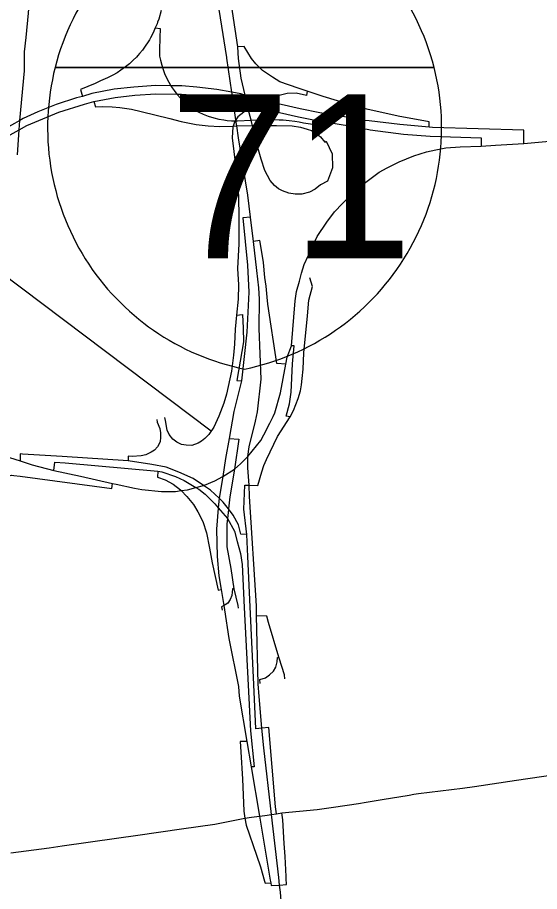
# Model space of a CAD drawing. Extents: x -1146 to -445, y -1283 to -822.
# Drawn here: x -877.02 to -867.08, y -1057.42 to -1040.78 of the extents above; entities that cross this region are included whole.
import ezdxf

# ---------------------------------------------------------------- set-up
doc = ezdxf.new("R2010")
doc.units = 0
for name, color, linetype in [('Default', 7, 'Continuous'), ('GM_X_Interchange_Ramps', 7, 'Continuous'), ('GM_X_Interstate_Route', 7, 'Continuous'), ('GM_X_Interstate_Shield', 7, 'Continuous'), ('GM_X_State_Route', 7, 'Continuous'), ('GM_X_US_Route', 7, 'Continuous')]:
    doc.layers.add(name, color=color, linetype=linetype)

msp = doc.modelspace()

# ---------------------------------------------------------------- linework, layer by layer
at = {"layer": 'Default'}
msp.add_lwpolyline([(-886.717, -1040.484), (-884.17, -1040.484), (-873.331, -1048.654)], dxfattribs=at)
at = {"layer": 'GM_X_Interchange_Ramps'}
for points in [[(-875.565, -1042.383), (-875.537, -1042.484), (-875.394, -1042.477), (-875.221, -1042.483), (-875.071, -1042.495), (-874.849, -1042.531), (-874.666, -1042.572), (-874.118, -1042.707), (-873.906, -1042.765), (-873.619, -1042.82), (-873.389, -1042.844), (-873.166, -1042.857), (-872.916, -1042.851), (-872.848, -1042.849), (-872.436, -1042.839), (-872.088, -1042.84), (-871.795, -1042.844), (-871.635, -1042.869), (-871.506, -1042.907), (-871.427, -1042.938), (-871.351, -1042.979), (-871.254, -1043.056), (-871.17, -1043.156), (-871.147, -1043.138), (-871.033, -1043.38), (-871.024, -1043.648), (-871.122, -1043.897), (-871.25, -1043.969), (-871.352, -1044.05), (-871.465, -1044.108), (-871.606, -1044.145), (-871.737, -1044.15), (-871.857, -1044.131), (-871.978, -1044.086), (-872.053, -1044.043), (-872.129, -1043.982), (-872.212, -1043.889), (-872.314, -1043.696), (-872.384, -1043.479), (-872.443, -1043.256), (-872.574, -1042.741), (-872.628, -1042.527), (-872.641, -1042.475), (-872.649, -1042.44), (-872.689, -1042.264), (-872.763, -1041.938), (-872.813, -1041.563), (-872.825, -1041.344), (-872.98, -1040.329)], [(-874.288, -1040.648), (-874.33, -1040.816), (-874.353, -1040.875), (-874.365, -1040.907), (-874.402, -1040.982), (-874.441, -1041.073), (-874.488, -1041.168), (-874.51, -1041.206), (-874.534, -1041.247), (-874.589, -1041.332), (-874.644, -1041.407), (-874.697, -1041.471), (-874.729, -1041.508), (-874.758, -1041.54), (-874.817, -1041.598), (-874.888, -1041.663), (-874.963, -1041.724), (-875.052, -1041.789), (-875.125, -1041.835), (-875.206, -1041.881), (-875.307, -1041.931), (-875.438, -1041.991), (-875.541, -1042.037), (-875.819, -1042.156), (-875.784, -1042.285)], [(-874.402, -1040.982), (-874.303, -1040.99), (-874.305, -1041.029), (-874.309, -1041.133), (-874.313, -1041.232), (-874.315, -1041.337), (-874.315, -1041.521), (-874.3, -1041.595), (-874.276, -1041.691), (-874.251, -1041.771), (-874.22, -1041.851), (-874.179, -1041.942), (-874.141, -1042.015), (-874.1, -1042.083), (-874.093, -1042.095), (-874.04, -1042.172), (-873.987, -1042.24), (-873.98, -1042.249), (-873.919, -1042.318), (-873.866, -1042.373), (-873.795, -1042.437), (-873.723, -1042.494), (-873.653, -1042.542), (-873.569, -1042.586), (-873.488, -1042.623), (-873.393, -1042.66), (-873.285, -1042.693), (-873.188, -1042.717), (-873.095, -1042.734), (-873.027, -1042.743), (-872.949, -1042.749), (-872.876, -1042.751), (-872.862, -1042.751), (-872.835, -1042.752), (-872.574, -1042.741), (-872.32, -1042.731), (-872.232, -1042.727), (-872.143, -1042.726), (-872.039, -1042.729), (-871.962, -1042.734), (-871.847, -1042.744), (-871.743, -1042.758), (-871.661, -1042.771), (-871.576, -1042.788), (-871.311, -1042.83), (-871.307, -1042.83), (-871.294, -1042.749)], [(-869.182, -1042.87), (-869.182, -1042.77), (-869.777, -1042.66), (-870.315, -1042.542), (-870.346, -1042.535), (-870.654, -1042.452), (-871.2, -1042.288), (-871.504, -1042.187), (-871.679, -1042.132), (-872.027, -1042.01), (-872.167, -1041.917), (-872.354, -1041.795), (-872.481, -1041.667), (-872.568, -1041.565), (-872.703, -1041.337), (-872.825, -1041.344)], [(-867.38, -1043.183), (-867.38, -1042.931), (-869.122, -1042.876), (-869.182, -1042.87), (-869.742, -1042.821), (-870.325, -1042.752), (-870.401, -1042.743), (-870.68, -1042.695), (-871.268, -1042.596), (-871.64, -1042.524), (-872.002, -1042.442), (-872.334, -1042.369), (-872.402, -1042.354), (-872.689, -1042.264), (-872.769, -1042.239), (-872.939, -1042.208), (-873.225, -1042.157), (-873.609, -1042.107), (-873.894, -1042.085), (-874.1, -1042.083), (-874.393, -1042.08), (-874.804, -1042.107), (-875.183, -1042.151), (-875.606, -1042.232), (-875.784, -1042.285), (-875.896, -1042.316), (-876.286, -1042.442), (-876.631, -1042.579), (-876.911, -1042.706), (-876.979, -1042.744), (-877.295, -1042.92)], [(-871.504, -1042.187), (-871.517, -1042.266), (-871.713, -1042.227), (-871.888, -1042.23), (-872.066, -1042.274), (-872.216, -1042.332), (-872.314, -1042.361), (-872.334, -1042.369), (-872.456, -1042.42), (-872.546, -1042.473), (-872.58, -1042.492), (-872.628, -1042.527), (-872.714, -1042.587), (-872.827, -1042.674), (-872.864, -1042.733), (-872.876, -1042.751), (-872.893, -1042.776), (-872.916, -1042.851), (-872.922, -1042.867), (-872.934, -1043.075), (-872.845, -1043.807), (-872.813, -1044.182), (-872.807, -1044.596), (-872.807, -1045.093), (-872.834, -1045.561), (-872.816, -1045.874), (-872.823, -1046.144), (-872.853, -1046.448), (-872.879, -1046.717), (-872.889, -1047.006), (-872.907, -1047.215), (-872.949, -1047.518), (-873.044, -1047.957), (-873.092, -1048.127), (-873.186, -1048.374), (-873.284, -1048.586), (-873.378, -1048.722), (-873.457, -1048.802), (-873.519, -1048.851), (-873.584, -1048.888), (-873.702, -1048.931), (-873.81, -1048.928), (-873.898, -1048.913), (-873.99, -1048.869), (-874.066, -1048.809), (-874.135, -1048.722), (-874.17, -1048.641), (-874.206, -1048.457), (-874.214, -1048.402)], [(-877.216, -1043.049), (-876.991, -1042.923), (-876.843, -1042.841), (-876.234, -1042.584), (-875.744, -1042.431), (-875.565, -1042.383), (-875.159, -1042.305), (-874.79, -1042.263), (-874.389, -1042.236), (-873.987, -1042.24), (-873.901, -1042.241), (-873.625, -1042.262), (-873.249, -1042.311), (-872.916, -1042.371), (-872.807, -1042.391), (-872.649, -1042.44), (-872.546, -1042.473), (-872.442, -1042.505), (-872.035, -1042.594), (-871.671, -1042.677), (-871.294, -1042.749), (-870.703, -1042.849), (-870.334, -1042.917), (-870.306, -1042.923), (-869.672, -1043.006), (-869.168, -1043.042), (-868.196, -1043.077), (-868.196, -1043.231)], [(-872.586, -1044.586), (-872.729, -1044.596), (-872.641, -1045.496), (-872.614, -1046.016), (-872.657, -1046.773), (-872.754, -1047.702), (-872.9, -1048.287), (-872.989, -1048.801), (-873.06, -1049.181), (-873.109, -1049.52), (-873.181, -1049.938), (-873.198, -1050.122), (-873.198, -1050.123), (-873.232, -1050.526), (-873.222, -1051.045), (-873.186, -1051.413), (-873.143, -1051.675), (-873.096, -1051.981), (-873.083, -1052.062), (-872.998, -1052.604), (-872.815, -1053.523), (-872.803, -1053.702), (-872.657, -1054.565), (-872.575, -1055.047), (-872.416, -1055.989), (-872.21, -1057.207), (-872.201, -1057.259), (-872.192, -1057.309), (-872.031, -1057.3)], [(-871.911, -1047.382), (-872.082, -1047.373), (-872.258, -1046.244), (-872.267, -1046.106), (-872.288, -1045.899), (-872.315, -1045.736), (-872.341, -1045.445), (-872.366, -1045.29), (-872.405, -1045.029), (-872.527, -1045.046)], [(-872.608, -1049.688), (-872.445, -1049.692), (-872.369, -1049.432), (-872.33, -1049.315), (-872.281, -1049.196), (-872.069, -1048.762), (-871.832, -1048.386), (-871.766, -1048.265), (-871.676, -1048.036), (-871.636, -1047.891), (-871.616, -1047.776), (-871.603, -1047.659), (-871.581, -1047.479), (-871.573, -1047.17), (-871.503, -1046.461), (-871.473, -1046.165), (-871.405, -1045.906), (-871.458, -1045.739)], [(-872.853, -1046.448), (-872.738, -1046.439), (-872.724, -1046.701), (-872.717, -1046.961), (-872.847, -1047.695), (-872.754, -1047.702)], [(-871.832, -1048.386), (-871.908, -1048.371), (-871.844, -1048.136), (-871.812, -1047.918), (-871.785, -1047.379), (-871.755, -1047.033), (-871.808, -1047.035)], [(-874.369, -1048.438), (-874.362, -1048.485), (-874.314, -1048.606), (-874.301, -1048.693), (-874.296, -1048.777), (-874.308, -1048.857), (-874.323, -1048.9), (-874.356, -1048.958), (-874.416, -1049.02), (-874.478, -1049.061), (-874.575, -1049.11), (-874.669, -1049.13), (-874.839, -1049.141), (-874.912, -1049.137), (-874.917, -1049.225)], [(-872.989, -1048.801), (-872.806, -1048.809), (-872.892, -1049.382), (-872.978, -1049.909), (-873.004, -1050.141), (-873.005, -1050.153), (-873.024, -1050.325), (-873.036, -1050.428), (-873.039, -1050.654), (-873.034, -1050.864), (-872.959, -1051.271), (-872.902, -1051.658), (-872.828, -1051.978), (-872.82, -1052.029)], [(-872.656, -1050.625), (-872.768, -1050.623), (-872.815, -1050.441), (-872.914, -1050.258), (-873.004, -1050.141), (-873.106, -1050.008), (-873.181, -1049.938), (-873.347, -1049.783), (-873.481, -1049.693), (-873.677, -1049.56), (-873.948, -1049.438), (-874.192, -1049.347), (-874.464, -1049.291), (-874.917, -1049.225), (-876.17, -1049.141), (-876.928, -1049.1), (-876.972, -1049.091), (-876.973, -1049.225)], [(-876.332, -1049.407), (-876.311, -1049.252), (-876.112, -1049.265), (-874.347, -1049.418), (-874.275, -1049.432), (-874.015, -1049.52), (-873.846, -1049.599), (-873.623, -1049.73), (-873.572, -1049.761), (-873.449, -1049.858), (-873.339, -1049.968), (-873.264, -1050.045), (-873.198, -1050.122), (-873.024, -1050.325), (-872.887, -1050.563), (-872.838, -1050.763), (-872.775, -1050.989), (-872.745, -1051.201), (-872.704, -1052.015), (-872.63, -1053.497), (-872.587, -1054.364), (-872.513, -1055.049), (-872.575, -1055.047)], [(-877.387, -1049.597), (-877.307, -1049.597), (-877.231, -1049.525), (-877.133, -1049.5), (-877.089, -1049.504), (-876.969, -1049.517), (-875.228, -1049.749), (-875.212, -1049.655)], [(-874.347, -1049.418), (-874.355, -1049.536), (-874.212, -1049.589), (-874.058, -1049.668), (-873.917, -1049.775), (-873.903, -1049.79), (-873.797, -1049.903), (-873.673, -1050.053), (-873.588, -1050.192), (-873.495, -1050.377), (-873.421, -1050.598), (-873.365, -1050.884), (-873.313, -1051.164), (-873.202, -1051.684), (-873.143, -1051.675)], [(-872.37, -1054.314), (-872.486, -1054.328), (-872.525, -1053.482), (-872.594, -1052.001), (-872.639, -1051.045), (-872.656, -1050.625), (-872.711, -1050.144), (-872.695, -1049.686), (-872.608, -1049.688)], [(-872.902, -1051.658), (-872.931, -1051.664), (-872.941, -1051.786), (-872.971, -1051.866), (-873.015, -1051.931), (-873.065, -1051.964), (-873.096, -1051.981), (-873.138, -1052.004), (-873.127, -1052.068)], [(-871.929, -1053.375), (-871.939, -1053.297), (-872.039, -1052.982), (-872.046, -1052.961), (-872.241, -1052.304), (-872.274, -1052.182), (-872.469, -1052.178)], [(-872.399, -1053.462), (-872.408, -1053.387), (-872.3, -1053.358), (-872.222, -1053.301), (-872.149, -1053.226), (-872.104, -1053.15), (-872.077, -1053.052), (-872.07, -1052.968), (-872.046, -1052.961)], [(-872.09, -1055.942), (-872.108, -1055.81), (-872.236, -1054.3), (-872.37, -1054.314)], [(-872.657, -1054.565), (-872.784, -1054.567), (-872.772, -1054.763), (-872.74, -1055.283), (-872.721, -1055.738), (-872.711, -1055.895), (-872.692, -1056.029)], [(-872.692, -1056.029), (-872.671, -1056.162), (-872.468, -1056.735), (-872.396, -1056.954), (-872.32, -1057.224), (-872.309, -1057.265), (-872.201, -1057.259)], [(-872.031, -1057.3), (-871.902, -1057.291), (-871.904, -1057.176), (-871.906, -1057.135), (-871.928, -1056.76), (-871.943, -1056.507), (-871.969, -1056.057), (-871.987, -1055.927)]]:
    msp.add_lwpolyline(points, dxfattribs=at)
at = {"layer": 'GM_X_Interstate_Route'}
for points in [[(-872.812, -1043.075), (-872.848, -1042.849), (-872.862, -1042.751), (-872.864, -1042.733), (-872.916, -1042.371), (-872.936, -1042.228), (-872.939, -1042.208), (-873.036, -1041.557), (-873.038, -1041.545), (-873.25, -1040.19), (-873.375, -1039.098), (-873.556, -1037.799), (-873.641, -1037.213), (-873.673, -1036.989), (-873.824, -1035.871), (-873.914, -1035.289), (-873.936, -1035.06), (-873.971, -1034.65), (-874.003, -1034.222), (-873.992, -1033.789), (-873.958, -1033.167), (-873.899, -1032.438)], [(-867.924, -1043.215), (-867.38, -1043.183), (-866.893, -1043.138), (-866.571, -1043.095), (-866.241, -1043.054)], [(-872.586, -1044.586), (-872.639, -1044.163), (-872.812, -1043.075)], [(-872.156, -1048.381), (-872.119, -1048.308), (-872.016, -1047.931), (-871.911, -1047.382), (-871.885, -1047.251), (-871.808, -1047.035), (-871.734, -1046.177), (-871.708, -1046), (-871.651, -1045.803), (-871.614, -1045.649), (-871.564, -1045.488), (-871.315, -1044.955), (-871.133, -1044.681), (-870.986, -1044.481), (-870.837, -1044.326), (-870.767, -1044.257), (-870.642, -1044.133), (-870.527, -1044.021), (-870.391, -1043.918), (-870.133, -1043.727), (-869.984, -1043.647), (-869.756, -1043.533), (-869.476, -1043.415), (-869.234, -1043.34), (-869.058, -1043.304), (-868.869, -1043.268), (-868.597, -1043.245), (-868.196, -1043.231), (-867.924, -1043.215)], [(-872.492, -1048.471), (-872.449, -1048.291), (-872.38, -1047.67), (-872.423, -1046.703), (-872.414, -1046.147), (-872.424, -1045.928), (-872.462, -1045.598), (-872.527, -1045.046), (-872.586, -1044.586)], [(-872.634, -1049.142), (-872.608, -1048.956), (-872.492, -1048.471)], [(-872.333, -1048.726), (-872.22, -1048.507), (-872.156, -1048.381)], [(-874.794, -1049.744), (-874.656, -1049.773), (-874.279, -1049.805), (-874.012, -1049.805), (-873.903, -1049.79), (-873.787, -1049.774), (-873.623, -1049.73), (-873.481, -1049.693), (-873.462, -1049.688), (-873.267, -1049.603), (-873.109, -1049.52), (-872.892, -1049.382), (-872.773, -1049.282), (-872.634, -1049.142), (-872.391, -1048.84), (-872.333, -1048.726)], [(-877.352, -1049.097), (-877.172, -1049.163), (-876.973, -1049.225)], [(-872.474, -1051.986), (-872.602, -1049.904), (-872.608, -1049.688), (-872.635, -1049.356), (-872.634, -1049.142)], [(-876.973, -1049.225), (-876.739, -1049.301), (-876.332, -1049.407), (-875.821, -1049.515), (-875.212, -1049.655), (-875.142, -1049.67), (-874.794, -1049.744)], [(-872.442, -1053.471), (-872.469, -1052.178), (-872.474, -1051.986)], [(-872.421, -1053.711), (-872.442, -1053.471)], [(-872.184, -1055.956), (-872.333, -1054.689), (-872.37, -1054.314), (-872.421, -1053.711)], [(-872.045, -1061.245), (-872.03, -1060.969), (-871.948, -1059.652), (-871.929, -1059.206), (-871.934, -1058.568), (-871.973, -1058.011), (-872.016, -1057.437), (-872.031, -1057.3), (-872.047, -1057.158), (-872.184, -1055.956)]]:
    msp.add_lwpolyline(points, dxfattribs=at)
at = {"layer": 'GM_X_Interstate_Shield'}
for p, q in [((-876.304, -1041.736), (-869.09, -1041.736)), ((-869.09, -1041.736), (-876.304, -1041.736)), ((-869.09, -1041.736), (-876.304, -1041.736))]:
    msp.add_line(p, q, dxfattribs=at)
for centre, start, end in [((-871.76, -1042.885), 141.669, 165.8066), ((-873.635, -1042.885), 14.1934, 38.331), ((-871.76, -1042.885), 165.8066, 258.463), ((-873.635, -1042.885), 281.537, 14.1934)]:
    msp.add_arc(centre, 4.688, start, end, dxfattribs=at)
at = {"layer": 'GM_X_State_Route'}
for points in [[(-876.859, -1041.167), (-876.809, -1040.699), (-876.763, -1039.988), (-876.708, -1039.193), (-876.663, -1038.465), (-876.609, -1037.677), (-876.573, -1036.684), (-876.498, -1035.75)], [(-877.021, -1043.395), (-876.991, -1042.923), (-876.979, -1042.744), (-876.885, -1041.802), (-876.888, -1041.44), (-876.859, -1041.167)]]:
    msp.add_lwpolyline(points, dxfattribs=at)
at = {"layer": 'GM_X_US_Route'}
for points in [[(-870.077, -1055.674), (-869.568, -1055.587), (-869.473, -1055.571), (-869.389, -1055.558), (-868.551, -1055.458), (-868.319, -1055.422), (-867.523, -1055.307), (-866.786, -1055.196), (-866.216, -1055.116), (-865.817, -1055.055), (-865.005, -1054.93), (-864.858, -1054.911), (-864.188, -1054.809), (-863.328, -1054.682), (-862.333, -1054.533), (-862.251, -1054.475), (-861.308, -1054.333), (-861.283, -1054.329), (-860.603, -1054.226), (-860.438, -1054.2), (-859.376, -1054.038), (-858.491, -1053.905), (-857.469, -1053.751)], [(-871.003, -1055.815), (-870.53, -1055.748), (-870.382, -1055.726), (-870.077, -1055.674)], [(-872.311, -1055.974), (-872.184, -1055.956), (-872.09, -1055.942), (-871.987, -1055.927), (-871.315, -1055.862), (-871.003, -1055.815)], [(-877.148, -1056.69), (-876.42, -1056.591), (-876.173, -1056.557), (-875.139, -1056.408), (-874.728, -1056.349), (-873.902, -1056.231), (-873.264, -1056.14), (-872.692, -1056.029), (-872.565, -1056.01)], [(-872.565, -1056.01), (-872.416, -1055.989), (-872.311, -1055.974)]]:
    msp.add_lwpolyline(points, dxfattribs=at)

# ---------------------------------------------------------------- texts
at = {"layer": 'GM_X_Interstate_Shield'}
msp.add_text('71', height=3.125, dxfattribs=at).set_placement((-874.141, -1045.369))

doc.saveas('drawing.dxf')
